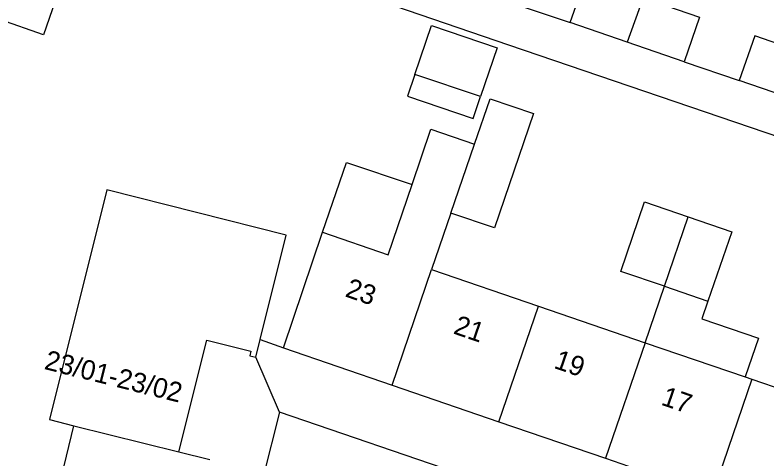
# Model space of a CAD drawing. Extents: x 131000 to 133014, y 396499 to 399001.
# Drawn here: x 131356.05 to 131394.36, y 398011.45 to 398034.1 of the extents above; entities that cross this region are included whole.
import ezdxf

# ---------------------------------------------------------------- set-up
doc = ezdxf.new("R2010")
doc.units = 0
for name, color, linetype in [('gg-afsc-erfafscheiding', 7, 'Continuous'), ('gg-anno-huisnummerreeks BGT', 7, 'Continuous'), ('gg-bbg-gedigitaliseerde bebouwing', 7, 'Continuous'), ('gg-bbg-gedigitaliseerde bijgebouw', 7, 'Continuous'), ('gg-bbg-hoofdgebouw', 7, 'Continuous'), ('gg-bbg-luifel en loopbrug', 7, 'Continuous'), ('gg-bbg-tussenscheiding', 7, 'Continuous'), ('gg-knt-verharding', 7, 'Continuous'), ('gt-grn-weggrens', 7, 'Continuous')]:
    doc.layers.add(name, color=color, linetype=linetype)

msp = doc.modelspace()

# ---------------------------------------------------------------- linework, layer by layer
at = {"layer": 'gg-afsc-erfafscheiding'}
for p, q in [((131378.69, 398035.62), (131384.339, 398033.722)), ((131390.149, 398031.722), (131392.953, 398030.759))]:
    msp.add_line(p, q, dxfattribs=at)
msp.add_lwpolyline([(131359.844, 398039.903), (131381.198, 398032.578), (131410.47, 398022.603)], dxfattribs=at)
at = {"layer": 'gg-bbg-gedigitaliseerde bebouwing'}
for p, q in [((131378.262, 398023.996), (131377.276, 398021.114)), ((131377.276, 398021.114), (131382.715, 398019.249)), ((131382.715, 398019.249), (131388.154, 398017.384)), ((131368.318, 398016.647), (131368.542, 398017.551)), ((131388.154, 398017.384), (131393.247, 398015.638)), ((131393.247, 398015.638), (131393.594, 398015.519)), ((131393.594, 398015.519), (131396.24, 398014.612)), ((131357.54, 398007.003), (131359.05, 398013.15))]:
    msp.add_line(p, q, dxfattribs=at)
for points in [[(131376.277, 398025.451), (131377.243, 398028.282), (131379.468, 398027.522)], [(131371.72, 398023.02), (131375.058, 398021.875), (131376.277, 398025.451)], [(131368.542, 398017.551), (131369.859, 398022.869), (131360.731, 398025.182), (131357.799, 398013.463), (131359.05, 398013.15)]]:
    msp.add_lwpolyline(points, dxfattribs=at)
at = {"layer": 'gg-bbg-gedigitaliseerde bijgebouw'}
for p, q in [((131387.241, 398032.723), (131384.339, 398033.722)), ((131390.149, 398031.722), (131387.241, 398032.723)), ((131379.77, 398029.939), (131376.422, 398031.074)), ((131395.861, 398029.758), (131392.953, 398030.759)), ((131379.468, 398027.522), (131380.256, 398029.827)), ((131389.139, 398020.27), (131391.358, 398019.508))]:
    msp.add_line(p, q, dxfattribs=at)
for points in [[(131358.673, 398036.5), (131357.502, 398033.096), (131355.248, 398033.871)], [(131384.339, 398033.722), (131385.129, 398036.002), (131388.048, 398034.995)], [(131388.048, 398034.995), (131390.929, 398034.002), (131390.149, 398031.722)], [(131376.422, 398031.074), (131377.265, 398033.561), (131380.614, 398032.426), (131379.77, 398029.939)], [(131396.558, 398031.797), (131396.641, 398032.038), (131393.74, 398033.038), (131392.953, 398030.759)], [(131380.256, 398029.827), (131382.475, 398029.076), (131380.48, 398023.24), (131378.262, 398023.996)], [(131389.139, 398020.27), (131386.918, 398021.024), (131388.126, 398024.566), (131390.346, 398023.808)], [(131390.346, 398023.808), (131392.567, 398023.05), (131391.358, 398019.508)]]:
    msp.add_lwpolyline(points, dxfattribs=at)
at = {"layer": 'gg-bbg-hoofdgebouw'}
for p, q in [((131369.72, 398017.12), (131371.72, 398023.02)), ((131369.72, 398017.12), (131375.259, 398015.22)), ((131375.259, 398015.22), (131380.697, 398013.354)), ((131380.697, 398013.354), (131386.136, 398011.488)), ((131364.398, 398011.813), (131365.97, 398011.42)), ((131386.136, 398011.488), (131391.575, 398009.622))]:
    msp.add_line(p, q, dxfattribs=at)
msp.add_lwpolyline([(131364.398, 398011.813), (131365.824, 398017.517), (131368.065, 398016.957), (131368.007, 398016.724), (131368.318, 398016.647)], dxfattribs=at)
at = {"layer": 'gg-bbg-luifel en loopbrug'}
msp.add_line((131388.154, 398017.384), (131389.139, 398020.27), dxfattribs=at)
for points in [[(131376.422, 398031.074), (131376.045, 398029.962), (131379.393, 398028.827), (131379.77, 398029.939)], [(131371.72, 398023.02), (131372.929, 398026.586), (131376.277, 398025.451)], [(131391.358, 398019.508), (131391.049, 398018.609), (131393.927, 398017.621), (131393.247, 398015.638)]]:
    msp.add_lwpolyline(points, dxfattribs=at)
at = {"layer": 'gg-bbg-tussenscheiding'}
for p, q in [((131388.048, 398034.995), (131387.241, 398032.723)), ((131378.262, 398023.996), (131379.468, 398027.522)), ((131389.139, 398020.27), (131390.346, 398023.808)), ((131375.259, 398015.22), (131377.276, 398021.114)), ((131380.697, 398013.354), (131382.715, 398019.249)), ((131388.154, 398017.384), (131386.136, 398011.488)), ((131393.594, 398015.519), (131391.575, 398009.622)), ((131359.05, 398013.15), (131364.398, 398011.813))]:
    msp.add_line(p, q, dxfattribs=at)
at = {"layer": 'gg-knt-verharding'}
for p, q in [((131369.518, 398013.849), (131364.078, 397992.025)), ((131379.405, 398010.467), (131369.518, 398013.849))]:
    msp.add_line(p, q, dxfattribs=at)
at = {"layer": 'gt-grn-weggrens'}
for p, q in [((131368.542, 398017.551), (131369.72, 398017.12)), ((131369.518, 398013.849), (131368.318, 398016.647))]:
    msp.add_line(p, q, dxfattribs=at)

# ---------------------------------------------------------------- texts
at = {"layer": 'gg-anno-huisnummerreeks BGT'}
for s, rotation, p in [('23', 341.1, (131372.82, 398019.757)), ('21', 341, (131378.336, 398017.865)), ('23/01-23/02', 346, (131357.491, 398016.052)), ('19', 341, (131383.459, 398016.108)), ('17', 341, (131388.92, 398014.234))]:
    msp.add_text(s, height=1, rotation=rotation, dxfattribs=at).set_placement(p)

doc.saveas('drawing.dxf')
